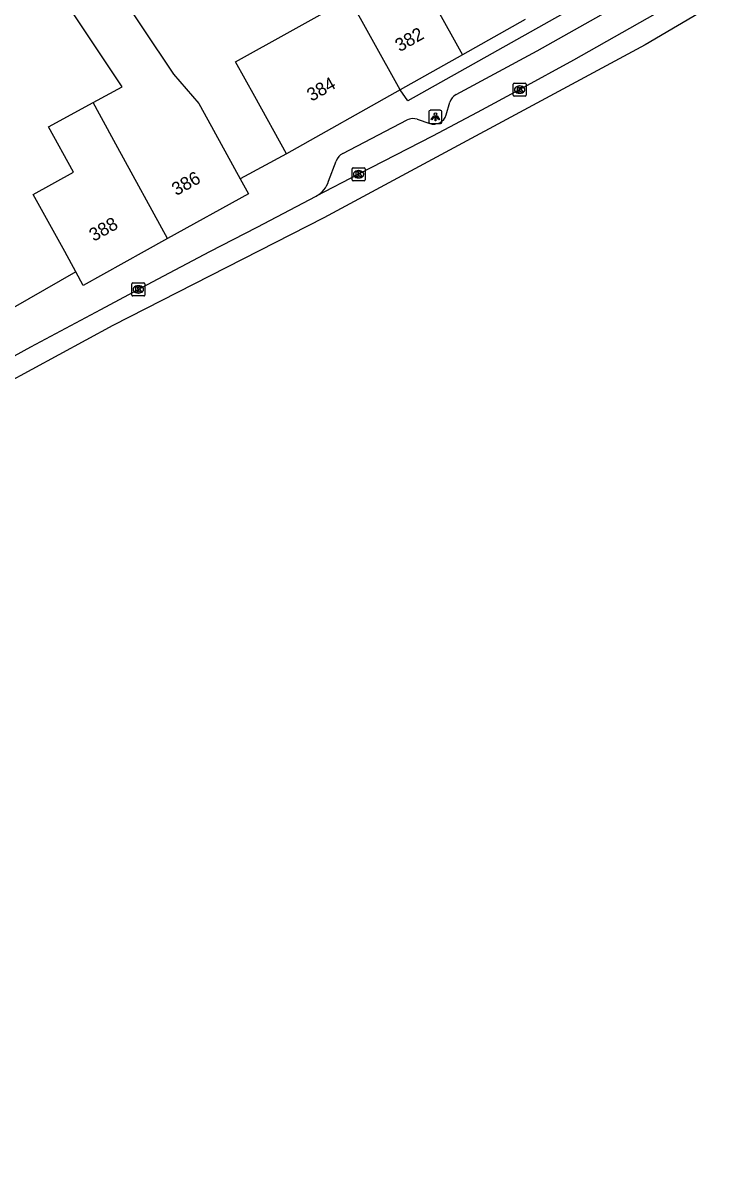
# Model space of a CAD drawing. Extents: x 159222 to 160346, y 381249 to 382166.
# Drawn here: x 159933.1 to 159985.6, y 381429 to 381517.5 of the extents above; entities that cross this region are included whole.
import ezdxf

# ---------------------------------------------------------------- set-up
doc = ezdxf.new("R2010")
doc.units = 0
for name, color, linetype in [('IMGEO_Kolk', 7, 'Continuous'), ('IMGEO_Lichtpunt', 7, 'Continuous'), ('IMGEO_Pand', 7, 'Continuous'), ('IMGEO_Pand_nummerreeks', 7, 'Continuous'), ('IMGEO_Rijbaan_lokaal_gesloten', 7, 'Continuous'), ('IMGEO_Voetpad_open', 7, 'Continuous')]:
    doc.layers.add(name, color=color, linetype=linetype)

msp = doc.modelspace()

# ---------------------------------------------------------------- linework, layer by layer
at = {"layer": 'IMGEO_Kolk'}
for p, q in [((159970.549, 381511.953), (159970.549, 381512.805)), ((159970.624, 381512.879), (159971.476, 381512.879)), ((159971.55, 381512.805), (159971.55, 381511.953)), ((159971.06, 381512.099), (159971.035, 381512.099)), ((159971.037, 381512.659), (159971.062, 381512.659)), ((159971.476, 381511.879), (159970.624, 381511.879)), ((159958.238, 381505.483), (159958.238, 381506.335)), ((159958.313, 381506.409), (159959.165, 381506.409)), ((159958.726, 381506.189), (159958.751, 381506.189)), ((159959.239, 381506.335), (159959.239, 381505.483)), ((159959.165, 381505.409), (159958.313, 381505.409)), ((159958.749, 381505.629), (159958.724, 381505.629)), ((159941.407, 381496.68), (159941.407, 381497.532)), ((159941.482, 381497.606), (159942.334, 381497.606)), ((159941.895, 381497.386), (159941.92, 381497.386)), ((159942.408, 381497.532), (159942.408, 381496.68)), ((159942.334, 381496.606), (159941.482, 381496.606)), ((159941.918, 381496.826), (159941.893, 381496.826))]:
    msp.add_line(p, q, dxfattribs=at)
for points in [[(159970.549, 381511.953), (159970.549, 381512.805)], [(159970.624, 381512.879), (159971.476, 381512.879)], [(159971.55, 381512.805), (159971.55, 381511.953)], [(159970.87, 381512.579), (159970.993, 381512.579), (159970.993, 381512.428), (159971.123, 381512.579), (159971.287, 381512.579), (159971.141, 381512.428), (159971.294, 381512.179), (159971.142, 381512.179), (159971.057, 381512.343), (159970.993, 381512.276), (159970.993, 381512.179), (159970.87, 381512.179), (159970.87, 381512.579)], [(159971.476, 381511.879), (159970.624, 381511.879)], [(159958.238, 381505.483), (159958.238, 381506.335)], [(159958.313, 381506.409), (159959.165, 381506.409)], [(159958.559, 381506.109), (159958.682, 381506.109), (159958.682, 381505.958), (159958.812, 381506.109), (159958.976, 381506.109), (159958.83, 381505.958), (159958.983, 381505.709), (159958.831, 381505.709), (159958.746, 381505.873), (159958.682, 381505.806), (159958.682, 381505.709), (159958.559, 381505.709), (159958.559, 381506.109)], [(159959.239, 381506.335), (159959.239, 381505.483)], [(159959.165, 381505.409), (159958.313, 381505.409)], [(159941.407, 381496.68), (159941.407, 381497.532)], [(159941.482, 381497.606), (159942.334, 381497.606)], [(159941.728, 381497.306), (159941.851, 381497.306), (159941.851, 381497.155), (159941.981, 381497.306), (159942.145, 381497.306), (159941.999, 381497.155), (159942.152, 381496.906), (159942, 381496.906), (159941.915, 381497.07), (159941.851, 381497.003), (159941.851, 381496.906), (159941.728, 381496.906), (159941.728, 381497.306)], [(159942.408, 381497.532), (159942.408, 381496.68)], [(159942.334, 381496.606), (159941.482, 381496.606)]]:
    msp.add_lwpolyline(points, dxfattribs=at)
for centre, start, end in [((159970.626, 381512.803), 91.55205, 178.44795), ((159970.626, 381512.803), 91.55205, 178.44795), ((159971.474, 381512.803), 1.55205, 88.44795), ((159971.474, 381512.803), 1.55205, 88.44795), ((159970.626, 381511.955), 181.55205, 268.44795), ((159970.626, 381511.955), 181.55205, 268.44795), ((159971.474, 381511.955), 271.55205, 358.44795), ((159971.474, 381511.955), 271.55205, 358.44795), ((159958.315, 381506.333), 91.55205, 178.44795), ((159958.315, 381506.333), 91.55205, 178.44795), ((159959.163, 381506.333), 1.55205, 88.44795), ((159959.163, 381506.333), 1.55205, 88.44795), ((159958.315, 381505.485), 181.55205, 268.44795), ((159958.315, 381505.485), 181.55205, 268.44795), ((159959.163, 381505.485), 271.55205, 358.44795), ((159959.163, 381505.485), 271.55205, 358.44795), ((159941.484, 381497.53), 91.55205, 178.44795), ((159941.484, 381497.53), 91.55205, 178.44795), ((159942.332, 381497.53), 1.55205, 88.44795), ((159942.332, 381497.53), 1.55205, 88.44795), ((159941.484, 381496.682), 181.55205, 268.44795), ((159941.484, 381496.682), 181.55205, 268.44795), ((159942.332, 381496.682), 271.55205, 358.44795), ((159942.332, 381496.682), 271.55205, 358.44795)]:
    msp.add_arc(centre, 0.0765, start, end, dxfattribs=at)
for centre, major_axis, ratio, start_param, end_param in [((159971.036, 381512.379), (-0.387, 0.002), 0.722429, 4.712389, 7.853982), ((159971.061, 381512.379), (-0.39, 0.002), 0.717154, 1.570796, 4.712389), ((159958.725, 381505.909), (-0.387, 0.002), 0.722429, 4.712389, 7.853982), ((159958.75, 381505.909), (-0.39, 0.002), 0.717154, 1.570796, 4.712389), ((159941.894, 381497.106), (-0.387, 0.002), 0.722429, 4.712389, 7.853982), ((159941.919, 381497.106), (-0.39, 0.002), 0.717154, 1.570796, 4.712389)]:
    msp.add_ellipse(centre, major_axis=major_axis, ratio=ratio, start_param=start_param, end_param=end_param, dxfattribs=at)
at = {"layer": 'IMGEO_Lichtpunt'}
for p, q in [((159964.108, 381510.702), (159964.108, 381509.895)), ((159964.108, 381510.702), (159964.108, 381509.895)), ((159965.01, 381510.797), (159964.202, 381510.797)), ((159965.01, 381510.797), (159964.202, 381510.797)), ((159965.104, 381509.895), (159965.104, 381510.702)), ((159965.104, 381509.895), (159965.104, 381510.702)), ((159964.202, 381509.801), (159965.01, 381509.801)), ((159964.202, 381509.801), (159965.01, 381509.801))]:
    msp.add_line(p, q, dxfattribs=at)
for points in [[(159964.482, 381510.366), (159964.521, 381510.338), (159964.333, 381510.076), (159964.295, 381510.103), (159964.482, 381510.366)], [(159964.584, 381510.318), (159964.631, 381510.318), (159964.631, 381509.996), (159964.584, 381509.996), (159964.584, 381510.318)], [(159964.694, 381510.338), (159964.732, 381510.365), (159964.919, 381510.103), (159964.88, 381510.075), (159964.694, 381510.338)]]:
    msp.add_lwpolyline(points, dxfattribs=at)
msp.add_circle((159964.607, 381510.5), 0.0994, dxfattribs=at)
for centre, start, end in [((159964.202, 381510.702), 90, 180), ((159964.202, 381510.702), 90, 180), ((159965.01, 381510.702), 0, 90), ((159965.01, 381510.702), 0, 90), ((159964.202, 381509.895), 180, 270), ((159964.202, 381509.895), 180, 270), ((159965.01, 381509.895), 270, 0), ((159965.01, 381509.895), 270, 360)]:
    msp.add_arc(centre, 0.0946, start, end, dxfattribs=at)
at = {"layer": 'IMGEO_Pand'}
for points in [[(159962.523, 381522.519), (159966.684, 381515.046)], [(159938.451, 381511.392), (159940.662, 381512.606), (159936.701, 381518.567), (159939.862, 381520.667), (159944.587, 381513.556), (159946.533, 381511.32), (159947.215, 381510.079), (159949.693, 381505.566)], [(159953.236, 381507.481), (159950.803, 381511.85), (159949.328, 381514.498), (159957.929, 381519.288), (159957.643, 381519.801), (159957.756, 381519.864)], [(159961.928, 381512.37), (159957.756, 381519.864)], [(159971.465, 381517.735), (159966.684, 381515.046)], [(159966.684, 381515.046), (159961.928, 381512.37)], [(159961.928, 381512.37), (159953.236, 381507.481)], [(159937.135, 381498.456), (159936.288, 381500), (159934.776, 381502.755), (159933.886, 381504.375), (159936.952, 381506.059), (159935.049, 381509.524), (159938.451, 381511.392)], [(159944.151, 381500.992), (159940.351, 381507.925), (159938.936, 381510.507), (159938.451, 381511.392)], [(159949.693, 381505.566), (159950.325, 381504.415), (159944.151, 381500.992)], [(159944.151, 381500.992), (159942.362, 381500), (159937.705, 381497.418), (159937.135, 381498.456)]]:
    msp.add_lwpolyline(points, dxfattribs=at)
at = {"layer": 'IMGEO_Rijbaan_lokaal_gesloten'}
for points in [[(159984.765, 381520.088), (159981.56, 381518.252), (159979.447, 381517.045), (159975.155, 381514.62), (159971.047, 381512.378), (159967.809, 381510.629), (159964.388, 381508.825), (159958.736, 381505.908), (159955.499, 381504.24)], [(159985.577, 381518.699), (159980.645, 381515.791), (159956.076, 381502.58), (159939.951, 381494.362), (159923.443, 381485.375), (159911.619, 381478.616), (159897.952, 381470.628), (159877.989, 381459.107), (159830.923, 381432.992), (159823.666, 381428.97)], [(159924.41, 381487.608), (159929.694, 381490.526), (159933.708, 381492.71), (159939.056, 381495.571), (159941.905, 381497.105), (159942.988, 381497.699), (159947.365, 381500), (159950.985, 381501.879), (159955.499, 381504.24)]]:
    msp.add_lwpolyline(points, dxfattribs=at)
at = {"layer": 'IMGEO_Voetpad_open'}
for points in [[(159985.135, 381524.27), (159962.511, 381511.514), (159961.928, 381512.37)], [(159966.183, 381512.003), (159972.374, 381515.356), (159978.49, 381518.775), (159981.125, 381520.259)], [(159965.43, 381510.444), (159965.717, 381511.419)], [(159957.535, 381507.507), (159962.45, 381510.06)], [(159963.224, 381510.111), (159964.172, 381509.793)], [(159953.236, 381507.481), (159949.693, 381505.566)], [(159956.451, 381505.371), (159957.016, 381506.918)], [(159937.135, 381498.456), (159932.334, 381495.708)]]:
    msp.add_lwpolyline(points, dxfattribs=at)
for centre, radius, start, end in [((159966.713, 381511.102), 1.045, 120.47368, 162.35043), ((159962.9, 381509.131), 1.032, 71.69098, 115.84873), ((159964.482, 381510.734), 0.991, 251.73881, 342.98325), ((159958.109, 381506.478), 1.178, 119.15409, 158.07584), ((159954.561, 381505.996), 1.991, 298.11563, 341.70752)]:
    msp.add_arc(centre, radius, start, end, dxfattribs=at)

# ---------------------------------------------------------------- texts
at = {"layer": 'IMGEO_Pand_nummerreeks'}
for s, rotation, p in [('382', 29.35854, (159961.883, 381515.236)), ('384', 29.35854, (159955.145, 381511.446)), ('386', 29.00312, (159944.81, 381504.239)), ('388', 29.00312, (159938.503, 381500.742))]:
    msp.add_text(s, height=1, rotation=rotation, dxfattribs=at).set_placement(p)

doc.saveas('drawing.dxf')
